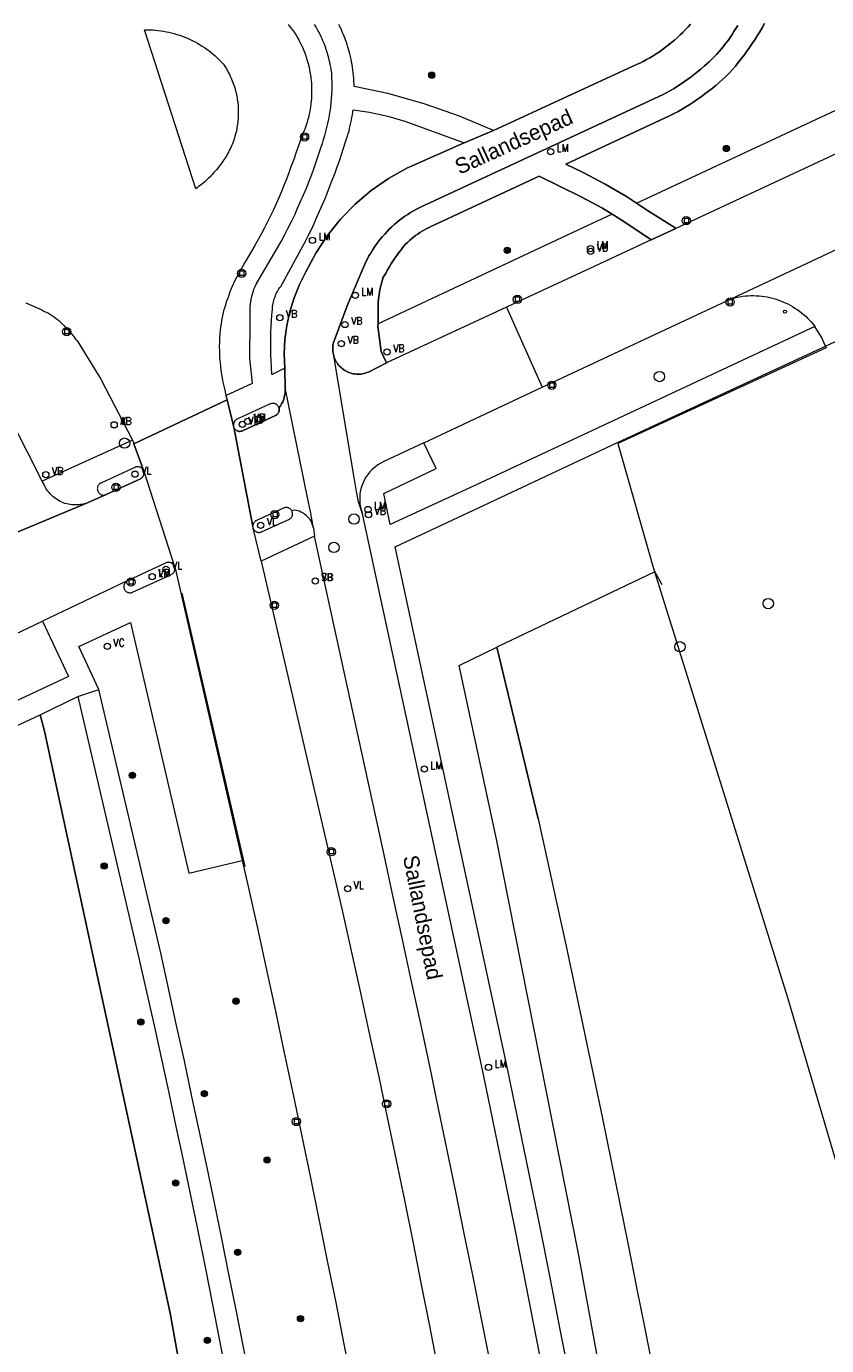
# Model space of a CAD drawing. Header units: metres. Extents: x 138165 to 154469, y 480134 to 494189.
# Tile 601 of 656: x 147050 to 147114, y 486539 to 486645. Entities that reach past the tile are written whole.
import ezdxf

# ---------------------------------------------------------------- set-up
doc = ezdxf.new("R2010")
doc.units = ezdxf.units.M
doc.header["$LTSCALE"] = 0.001
doc.header["$MEASUREMENT"] = 0
for name, color, linetype, lineweight in [('Level 5', 7, 'Continuous', 0), ('TOP-L-terrein schutting raster hek leuning', 7, 'Continuous', 0), ('TOP-L-topo objecten punt', 7, 'Continuous', 0), ('TOP-L-topo objecten vlak', 7, 'Continuous', 0), ('TOP-L-water beschoeiing', 7, 'Continuous', 0), ('TOP-T-topo huisnummering naamgeving', 7, 'Continuous', 0), ('TOP_L_verharding lijnafwatering', 7, 'Continuous', 0)]:
    doc.layers.add(name, color=color, linetype=linetype, lineweight=lineweight)
doc.styles.add('Style-INTL_ISO', font='INTL_ISO.shx')
doc.styles.add('Style-STANDARD', font='STANDARD.shx')

# ---------------------------------------------------------------- blocks, each defined once
blk = doc.blocks.new('24')
at = {"layer": 'TOP-L-topo objecten punt', "color": 7, "linetype": 'Continuous', "lineweight": 0}
for radius in [0.025, 0.0182, 0.0115, 0.005]:
    blk.add_circle((0, 0), radius, dxfattribs=at)
blk = doc.blocks.new('22')
at = {"layer": 'TOP-L-topo objecten punt', "color": 7, "linetype": 'Continuous', "lineweight": 0}
blk.add_circle((0, 0), 0.025, dxfattribs=at)
at = {"layer": 'TOP-L-topo objecten punt', "color": 7, "linetype": 'Continuous', "lineweight": 0, "style": 'Style-STANDARD'}
blk.add_text('VC', height=0.06, dxfattribs=at).set_placement((0.0483, 0))
blk = doc.blocks.new('39')
at = {"layer": 'TOP-L-topo objecten punt', "color": 7, "linetype": 'Continuous', "lineweight": 0}
for p, q in [((0.0175, 0.0175), (-0.0175, 0.0175)), ((-0.0175, 0.0175), (-0.0175, -0.0175)), ((0.0175, 0.0175), (0.0175, -0.0175)), ((0.0175, -0.0175), (-0.0175, -0.0175))]:
    blk.add_line(p, q, dxfattribs=at)
blk.add_circle((0, 0), 0.0332, dxfattribs=at)
blk = doc.blocks.new('*U13')
at = {"layer": 'Level 5', "color": 7, "linetype": 'Continuous', "lineweight": 0}
blk.add_circle((0, 0), 0.0415, dxfattribs=at)
blk = doc.blocks.new('150')
at = {"layer": 'Level 5', "color": 7, "linetype": 'Continuous', "lineweight": 0}
blk.add_blockref('*U13', (0, 0), dxfattribs=at)
blk = doc.blocks.new('15')
at = {"layer": 'TOP-L-topo objecten punt', "color": 7, "linetype": 'Continuous', "lineweight": 0}
blk.add_circle((0, 0), 0.025, dxfattribs=at)
at = {"layer": 'TOP-L-topo objecten punt', "color": 7, "linetype": 'Continuous', "lineweight": 0, "style": 'Style-STANDARD'}
blk.add_text('VL', height=0.06, dxfattribs=at).set_placement((0.0483, 0))
blk = doc.blocks.new('16')
at = {"layer": 'TOP-L-topo objecten punt', "color": 7, "linetype": 'Continuous', "lineweight": 0}
blk.add_circle((0, 0), 0.025, dxfattribs=at)
at = {"layer": 'TOP-L-topo objecten punt', "color": 7, "linetype": 'Continuous', "lineweight": 0, "style": 'Style-STANDARD'}
blk.add_text('LM', height=0.06, dxfattribs=at).set_placement((0.0483, 0))
blk = doc.blocks.new('10')
at = {"layer": 'TOP-L-topo objecten punt', "linetype": 'Continuous', "lineweight": 0}
blk.add_circle((0, 0), 0.0125, dxfattribs=at)
blk = doc.blocks.new('14')
at = {"layer": 'TOP-L-topo objecten punt', "color": 7, "linetype": 'Continuous', "lineweight": 0}
blk.add_circle((0, 0), 0.025, dxfattribs=at)
at = {"layer": 'TOP-L-topo objecten punt', "color": 7, "linetype": 'Continuous', "lineweight": 0, "style": 'Style-STANDARD'}
blk.add_text('VB', height=0.06, dxfattribs=at).set_placement((0.0483, 0))
blk = doc.blocks.new('175')
at = {"layer": 'TOP-L-topo objecten punt', "color": 7, "linetype": 'Continuous', "lineweight": 0}
blk.add_circle((0, 0), 0.025, dxfattribs=at)
at = {"layer": 'TOP-L-topo objecten punt', "color": 7, "linetype": 'Continuous', "lineweight": 0, "style": 'Style-STANDARD'}
blk.add_text('SB', height=0.06, dxfattribs=at).set_placement((0.0483, 0))
blk = doc.blocks.new('11')
at = {"layer": 'TOP-L-topo objecten punt', "color": 7, "linetype": 'Continuous', "lineweight": 0}
blk.add_circle((0, 0), 0.025, dxfattribs=at)
at = {"layer": 'TOP-L-topo objecten punt', "color": 7, "linetype": 'Continuous', "lineweight": 0, "style": 'Style-STANDARD'}
blk.add_text('AB', height=0.06, dxfattribs=at).set_placement((0.0483, 0))

msp = doc.modelspace()

# ---------------------------------------------------------------- linework, layer by layer
at = {"layer": 'TOP-L-terrein schutting raster hek leuning', "flags": 128}
for points in [[(147068.04, 486616.41), (147067.84, 486618.39), (147067.87, 486621.43), (147067.86, 486621.6), (147067.85, 486621.79), (147067.85, 486621.99), (147067.85, 486622.16), (147067.86, 486622.35), (147067.87, 486622.55), (147067.89, 486622.74), (147067.92, 486622.91), (147067.95, 486623.1), (147067.98, 486623.27), (147068.03, 486623.46), (147068.08, 486623.63), (147068.13, 486623.79), (147068.19, 486623.98), (147068.26, 486624.16), (147068.33, 486624.33), (147070.06, 486627.25), (147070.34, 486627.76), (147070.62, 486628.28), (147070.89, 486628.8), (147071.17, 486629.37), (147071.43, 486629.9), (147071.67, 486630.43), (147071.91, 486630.97), (147072.14, 486631.5), (147072.37, 486632.04), (147072.59, 486632.59), (147072.8, 486633.14), (147073, 486633.68), (147073.19, 486634.24), (147073.38, 486634.79), (147073.56, 486635.35), (147073.65, 486635.63), (147073.74, 486635.95), (147073.85, 486636.27), (147073.94, 486636.59), (147074.02, 486636.91), (147074.1, 486637.23), (147074.17, 486637.56), (147074.23, 486637.89), (147074.28, 486638.22), (147074.33, 486638.54), (147074.36, 486638.87), (147074.39, 486639.21), (147074.42, 486639.54), (147074.43, 486639.87), (147074.43, 486640.2), (147074.43, 486640.53), (147074.42, 486640.87), (147074.41, 486641.03), (147074.4, 486641.22), (147074.35, 486641.59), (147074.32, 486641.75), (147074.28, 486641.95), (147074.24, 486642.14), (147074.2, 486642.31), (147074.16, 486642.47), (147074.11, 486642.66), (147074.07, 486642.83), (147074.02, 486642.99), (147073.96, 486643.15), (147073.9, 486643.34), (147073.84, 486643.5), (147073.77, 486643.68), (147073.69, 486643.86), (147073.63, 486644.02), (147073.56, 486644.17), (147073.47, 486644.35), (147073.4, 486644.51), (147073.3, 486644.68), (147073.22, 486644.83), (147073.13, 486645), (147073.02, 486645.17)], [(147114.06, 486619.24), (147097.35, 486611.57), (147100.28, 486601.34), (147100.32, 486601.27), (147100.89, 486600.26)], [(147024.13, 486577.27), (147051.01, 486589.81), (147051.37, 486588.5), (147061.45, 486541.83), (147070.11, 486493.59), (147077.57, 486445.27), (146936.3, 486379.01), (146933.8, 486384.45)]]:
    msp.add_lwpolyline(points, dxfattribs=at)
at = {"layer": 'TOP-L-topo objecten vlak', "flags": 128}
for points in [[(147098.84, 486630.84), (147117.66, 486639.6), (147137.63, 486648.84), (147163.99, 486660.87)], [(147165.3, 486657.97), (147138.95, 486645.95), (147119, 486636.72), (147102, 486628.81)], [(147064.9, 486642.78), (147065.06, 486642.64), (147065.21, 486642.5), (147065.38, 486642.34), (147065.54, 486642.18), (147065.7, 486642.01), (147065.78, 486641.89), (147065.85, 486641.77), (147065.93, 486641.65), (147066, 486641.53), (147066.07, 486641.41), (147066.13, 486641.29), (147066.2, 486641.16), (147066.26, 486641.03), (147066.32, 486640.91), (147066.37, 486640.78), (147066.48, 486640.52), (147066.52, 486640.38), (147066.57, 486640.25), (147066.62, 486640.09), (147066.66, 486639.96), (147066.73, 486639.69), (147066.76, 486639.55), (147066.79, 486639.41), (147066.81, 486639.27), (147066.83, 486639.14), (147066.86, 486638.99), (147066.87, 486638.86), (147066.89, 486638.72), (147066.9, 486638.58), (147066.9, 486638.43), (147066.91, 486638.29), (147066.91, 486638.01), (147066.9, 486637.73), (147066.89, 486637.59), (147066.88, 486637.45), (147066.86, 486637.31), (147066.85, 486637.17), (147066.83, 486637.03), (147066.8, 486636.9), (147066.75, 486636.62), (147066.71, 486636.48), (147066.64, 486636.21), (147066.6, 486636.08), (147066.51, 486635.81), (147066.46, 486635.68), (147066.41, 486635.55), (147066.36, 486635.42), (147066.3, 486635.29), (147066.24, 486635.16), (147066.18, 486635.03), (147066.12, 486634.91), (147066.05, 486634.78), (147065.98, 486634.66), (147065.91, 486634.54), (147065.84, 486634.42), (147065.76, 486634.3), (147065.68, 486634.19), (147065.6, 486634.07), (147065.51, 486633.96), (147065.43, 486633.85), (147065.34, 486633.74), (147065.24, 486633.62), (147065.15, 486633.51), (147065.05, 486633.39), (147064.95, 486633.28), (147064.85, 486633.16), (147064.74, 486633.05), (147064.64, 486632.95), (147064.53, 486632.84), (147064.42, 486632.74), (147064.31, 486632.63), (147064.2, 486632.53), (147064.08, 486632.44), (147063.96, 486632.34), (147063.84, 486632.25), (147063.72, 486632.16), (147063.6, 486632.07), (147063.49, 486631.99), (147059.39, 486644.73), (147059.62, 486644.73), (147059.83, 486644.73), (147060.06, 486644.72), (147060.27, 486644.7), (147060.47, 486644.68), (147060.7, 486644.65), (147060.91, 486644.62), (147061.14, 486644.58), (147061.34, 486644.54), (147061.56, 486644.49), (147061.76, 486644.43), (147061.98, 486644.37), (147062.2, 486644.3), (147062.42, 486644.22), (147062.62, 486644.15), (147062.83, 486644.06), (147063.04, 486643.96), (147063.25, 486643.86), (147063.46, 486643.76), (147063.64, 486643.66), (147063.84, 486643.54), (147064.01, 486643.43), (147064.19, 486643.32), (147064.38, 486643.19), (147064.56, 486643.05), (147064.73, 486642.92), (147064.9, 486642.78)], [(147070.92, 486645.16), (147071.08, 486644.96), (147071.23, 486644.76), (147071.32, 486644.64), (147071.39, 486644.54), (147071.48, 486644.41), (147071.55, 486644.3), (147071.68, 486644.07), (147071.76, 486643.93), (147071.82, 486643.81), (147071.93, 486643.58), (147072.05, 486643.34), (147072.16, 486643.07), (147072.21, 486642.95), (147072.26, 486642.8), (147072.35, 486642.56), (147072.39, 486642.43), (147072.44, 486642.28), (147072.51, 486642.03), (147072.54, 486641.9), (147072.58, 486641.74), (147072.63, 486641.49), (147072.68, 486641.23), (147072.72, 486640.97), (147072.73, 486640.84), (147072.75, 486640.68), (147072.77, 486640.42), (147072.79, 486640.15), (147072.79, 486639.89), (147072.79, 486639.6), (147072.78, 486639.34), (147072.77, 486639.21), (147072.76, 486639.05), (147072.73, 486638.79), (147072.7, 486638.53), (147072.67, 486638.37), (147072.65, 486638.24), (147072.62, 486638.09), (147072.59, 486637.96), (147072.53, 486637.7), (147072.46, 486637.45), (147072.43, 486637.32), (147072.38, 486637.17), (147072.3, 486636.92), (147072.24, 486636.77), (147072.19, 486636.65), (147072.09, 486636.41), (147072.04, 486636.29), (147071.98, 486636.14), (147071.77, 486635.52), (147071.56, 486634.93), (147071.35, 486634.33), (147071.12, 486633.74), (147070.95, 486633.26), (147070.77, 486632.76), (147070.57, 486632.26), (147070.37, 486631.77), (147070.16, 486631.27), (147069.94, 486630.78), (147069.72, 486630.3), (147069.49, 486629.82), (147069.25, 486629.34), (147069.01, 486628.86), (147068.76, 486628.39), (147068.51, 486627.92), (147068.24, 486627.45), (147067.97, 486626.99), (147067.7, 486626.53), (147067.42, 486626.08), (147066.64, 486624.64), (147066.38, 486624.11), (147066.24, 486623.73), (147066.11, 486623.35), (147065.97, 486622.97), (147065.85, 486622.58), (147065.73, 486622.19), (147065.67, 486621.94), (147065.61, 486621.68), (147065.56, 486621.42), (147065.52, 486621.16), (147065.48, 486620.9), (147065.44, 486620.64), (147065.42, 486620.32), (147065.4, 486620), (147065.39, 486619.67), (147065.38, 486619.35), (147065.39, 486619.03), (147065.39, 486618.71), (147065.41, 486618.39), (147065.44, 486618.06), (147065.47, 486617.74), (147065.51, 486617.42), (147065.56, 486617.1), (147065.61, 486616.79), (147065.68, 486616.47), (147065.75, 486616.16), (147065.82, 486615.84), (147065.92, 486615.4)], [(147065.92, 486615.4), (147068.04, 486616.41), (147067.84, 486618.39), (147067.87, 486621.43), (147067.86, 486621.6), (147067.85, 486621.79), (147067.85, 486621.99), (147067.85, 486622.16), (147067.86, 486622.35), (147067.87, 486622.55), (147067.89, 486622.74), (147067.92, 486622.91), (147067.95, 486623.1), (147067.98, 486623.27), (147068.03, 486623.46), (147068.08, 486623.63), (147068.13, 486623.79), (147068.19, 486623.98), (147068.26, 486624.16), (147068.33, 486624.33), (147070.06, 486627.25), (147070.34, 486627.76), (147070.62, 486628.28), (147070.89, 486628.8), (147071.17, 486629.37), (147071.43, 486629.9), (147071.67, 486630.43), (147071.91, 486630.97), (147072.14, 486631.5), (147072.37, 486632.04), (147072.59, 486632.59), (147072.8, 486633.14), (147073, 486633.68), (147073.19, 486634.24), (147073.38, 486634.79), (147073.56, 486635.35), (147073.65, 486635.63), (147073.74, 486635.95), (147073.85, 486636.27), (147073.94, 486636.59), (147074.02, 486636.91), (147074.1, 486637.23), (147074.17, 486637.56), (147074.23, 486637.89), (147074.28, 486638.22), (147074.33, 486638.54), (147074.36, 486638.87), (147074.39, 486639.21), (147074.42, 486639.54), (147074.43, 486639.87), (147074.43, 486640.2), (147074.43, 486640.53), (147074.42, 486640.87), (147074.41, 486641.03), (147074.4, 486641.22), (147074.35, 486641.59), (147074.32, 486641.75), (147074.28, 486641.95), (147074.24, 486642.14), (147074.2, 486642.31), (147074.16, 486642.47), (147074.11, 486642.66), (147074.07, 486642.83), (147074.02, 486642.99), (147073.96, 486643.15), (147073.9, 486643.34), (147073.84, 486643.5), (147073.77, 486643.68), (147073.69, 486643.86), (147073.63, 486644.02), (147073.56, 486644.17), (147073.47, 486644.35), (147073.4, 486644.51), (147073.3, 486644.68), (147073.22, 486644.83), (147073.13, 486645), (147073.02, 486645.17)], [(147103.19, 486645.2), (147102.99, 486644.97), (147102.78, 486644.75), (147102.57, 486644.53), (147102.35, 486644.32), (147102.13, 486644.11), (147101.9, 486643.91), (147101.67, 486643.71), (147101.43, 486643.52), (147101.19, 486643.34), (147100.94, 486643.16), (147100.69, 486642.98), (147100.44, 486642.81), (147100.18, 486642.65), (147099.92, 486642.5), (147099.66, 486642.35), (147099.39, 486642.2), (147099.12, 486642.07), (147098.84, 486641.94), (147087.37, 486636.67), (147085.03, 486635.66), (147080.42, 486633.65), (147078.95, 486632.81), (147077.57, 486631.84), (147076.29, 486630.75), (147075.11, 486629.54), (147074.05, 486628.22), (147073.12, 486626.82), (147072.32, 486625.33), (147071.81, 486624.31), (147071.39, 486623.24), (147071.05, 486622.15), (147070.81, 486621.03), (147070.65, 486619.9), (147070.59, 486618.76), (147070.63, 486617.61), (147070.66, 486615.88)], [(147106.97, 486645.09), (147106.82, 486644.85), (147106.67, 486644.6), (147106.52, 486644.36), (147106.36, 486644.13), (147106.2, 486643.89), (147106.03, 486643.66), (147105.86, 486643.44), (147105.68, 486643.22), (147105.49, 486643), (147105.3, 486642.79), (147105.1, 486642.59), (147104.9, 486642.39), (147104.7, 486642.19), (147104.49, 486642), (147104.27, 486641.81), (147104.02, 486641.59), (147103.77, 486641.38), (147103.51, 486641.17), (147103.24, 486640.97), (147102.98, 486640.77), (147102.7, 486640.58), (147102.43, 486640.39), (147102.15, 486640.21), (147101.87, 486640.04), (147101.58, 486639.87), (147101.29, 486639.7), (147101, 486639.55), (147081.92, 486630.7), (147081.68, 486630.59), (147081.43, 486630.47), (147081.19, 486630.35), (147080.96, 486630.22), (147080.72, 486630.08), (147080.5, 486629.93), (147080.27, 486629.78), (147080.05, 486629.62), (147079.84, 486629.46), (147079.63, 486629.29), (147079.42, 486629.11), (147079.22, 486628.93), (147079.02, 486628.74), (147078.84, 486628.55), (147078.65, 486628.35), (147078.47, 486628.15), (147078.3, 486627.94), (147078.13, 486627.73), (147077.97, 486627.51), (147077.82, 486627.29), (147077.67, 486627.06), (147077.53, 486626.83), (147077.39, 486626.6), (147077.27, 486626.36), (147077.14, 486626.12), (147077.03, 486625.87), (147076.92, 486625.62), (147076.82, 486625.37), (147075.64, 486622.59), (147074.59, 486619.79), (147074.55, 486619.67), (147074.52, 486619.55), (147074.5, 486619.43), (147074.49, 486619.31), (147074.48, 486619.18), (147074.49, 486619.06), (147074.5, 486618.94), (147074.51, 486618.82), (147074.54, 486618.69), (147074.57, 486618.58), (147074.61, 486618.46), (147074.65, 486618.34), (147074.7, 486618.23), (147074.76, 486618.12), (147074.83, 486618.02), (147074.9, 486617.92), (147074.98, 486617.82), (147075.06, 486617.73), (147075.15, 486617.65), (147075.24, 486617.57), (147075.34, 486617.49), (147075.45, 486617.42), (147075.55, 486617.36), (147075.66, 486617.31), (147075.77, 486617.26), (147075.89, 486617.22), (147076.01, 486617.18), (147076.13, 486617.16), (147076.25, 486617.14), (147076.37, 486617.12), (147076.5, 486617.12), (147076.62, 486617.12), (147076.74, 486617.13), (147076.86, 486617.15), (147076.99, 486617.18), (147077.11, 486617.21), (147077.22, 486617.25), (147077.34, 486617.29), (147078.79, 486618.02), (147078.38, 486618.95), (147078.11, 486620.96), (147078.12, 486621.16), (147078.13, 486622.93), (147078.26, 486623.91), (147078.54, 486624.89), (147078.73, 486625.19), (147078.86, 486625.44), (147079, 486625.69), (147079.15, 486625.93), (147079.3, 486626.17), (147079.46, 486626.41), (147079.62, 486626.65), (147079.79, 486626.88), (147079.97, 486627.1), (147080.14, 486627.32), (147080.33, 486627.54), (147080.48, 486627.69), (147080.64, 486627.83), (147080.8, 486627.97), (147080.96, 486628.1), (147081.13, 486628.23), (147081.3, 486628.35), (147081.48, 486628.47), (147081.66, 486628.59), (147081.84, 486628.69), (147082.03, 486628.79), (147082.22, 486628.89), (147082.41, 486628.98), (147082.6, 486629.07), (147091.05, 486632.99), (147094.37, 486631.37), (147096.12, 486630.43), (147096.89, 486629.94), (147097.83, 486629.35), (147100.02, 486627.89), (147102, 486628.81), (147101.95, 486628.85), (147099.73, 486630.25), (147098.84, 486630.84), (147098.05, 486631.36), (147096.33, 486632.36), (147094.56, 486633.29), (147093.18, 486633.97), (147101.54, 486637.85), (147101.86, 486638.02), (147102.19, 486638.19), (147102.51, 486638.37), (147102.82, 486638.56), (147103.14, 486638.75), (147103.44, 486638.95), (147103.75, 486639.16), (147104.05, 486639.37), (147104.34, 486639.59), (147104.64, 486639.81), (147104.92, 486640.04), (147105.21, 486640.27), (147105.49, 486640.51), (147105.76, 486640.75), (147106.03, 486641), (147106.29, 486641.26), (147106.54, 486641.54), (147106.79, 486641.83), (147107.02, 486642.12), (147107.26, 486642.41), (147107.48, 486642.71), (147107.71, 486643.01), (147107.92, 486643.32), (147108.14, 486643.63), (147108.34, 486643.94), (147108.54, 486644.26), (147108.74, 486644.58), (147108.93, 486644.9), (147109.11, 486645.23)], [(147074.61, 486618.46), (147074.57, 486618.58), (147074.54, 486618.69), (147074.51, 486618.82), (147074.5, 486618.94), (147074.49, 486619.06), (147074.48, 486619.18), (147074.49, 486619.31), (147074.5, 486619.43), (147074.52, 486619.55), (147074.55, 486619.67), (147074.59, 486619.79), (147075.64, 486622.59), (147076.82, 486625.37), (147076.92, 486625.62), (147077.03, 486625.87), (147077.14, 486626.12), (147077.27, 486626.36), (147077.39, 486626.6), (147077.53, 486626.83), (147077.67, 486627.06), (147077.82, 486627.29), (147077.97, 486627.51), (147078.13, 486627.73), (147078.3, 486627.94), (147078.47, 486628.15), (147078.65, 486628.35), (147078.84, 486628.55), (147079.02, 486628.74), (147079.22, 486628.93), (147079.42, 486629.11), (147079.63, 486629.29), (147079.84, 486629.46), (147080.05, 486629.62), (147080.27, 486629.78), (147080.5, 486629.93), (147080.72, 486630.08), (147080.96, 486630.22), (147081.19, 486630.35), (147081.43, 486630.47), (147081.68, 486630.59), (147081.92, 486630.7), (147101, 486639.55), (147101.29, 486639.7), (147101.58, 486639.87), (147101.87, 486640.04), (147102.15, 486640.21), (147102.43, 486640.39), (147102.7, 486640.58), (147102.98, 486640.77), (147103.24, 486640.97), (147103.51, 486641.17), (147103.77, 486641.38), (147104.02, 486641.59), (147104.27, 486641.81), (147104.49, 486642), (147104.7, 486642.19), (147104.9, 486642.39), (147105.1, 486642.59), (147105.3, 486642.79), (147105.49, 486643), (147105.68, 486643.22), (147105.86, 486643.44), (147106.03, 486643.66), (147106.2, 486643.89), (147106.36, 486644.13), (147106.52, 486644.36), (147106.67, 486644.6), (147106.82, 486644.85), (147106.97, 486645.09)], [(147087.37, 486636.67), (147084.66, 486637.8), (147081.82, 486638.81), (147078.91, 486639.64), (147076.2, 486640.18), (147076.2, 486640.18), (147076.19, 486640.4), (147076.18, 486640.62), (147076.17, 486640.84), (147076.15, 486641.06), (147076.12, 486641.28), (147076.09, 486641.5), (147076.06, 486641.72), (147076.03, 486641.94), (147075.99, 486642.15), (147075.95, 486642.37), (147075.9, 486642.59), (147075.85, 486642.8), (147075.8, 486643), (147075.75, 486643.17), (147075.7, 486643.35), (147075.64, 486643.55), (147075.58, 486643.72), (147075.51, 486643.92), (147075.45, 486644.09), (147075.37, 486644.28), (147075.3, 486644.45), (147075.22, 486644.64), (147075.15, 486644.81), (147075.06, 486645), (147074.98, 486645.16)], [(147087.37, 486636.67), (147098.84, 486641.94), (147099.12, 486642.07), (147099.39, 486642.2), (147099.66, 486642.35), (147099.92, 486642.5), (147100.18, 486642.65), (147100.44, 486642.81), (147100.69, 486642.98), (147100.94, 486643.16), (147101.19, 486643.34), (147101.43, 486643.52), (147101.67, 486643.71), (147101.9, 486643.91), (147102.13, 486644.11), (147102.35, 486644.32), (147102.57, 486644.53), (147102.78, 486644.75), (147102.99, 486644.97), (147103.19, 486645.2)], [(147109.11, 486645.23), (147108.93, 486644.9), (147108.74, 486644.58), (147108.54, 486644.26), (147108.34, 486643.94), (147108.14, 486643.63), (147107.92, 486643.32), (147107.71, 486643.01), (147107.48, 486642.71), (147107.26, 486642.41), (147107.02, 486642.12), (147106.79, 486641.83), (147106.54, 486641.54), (147106.29, 486641.26), (147106.03, 486641), (147105.76, 486640.75), (147105.49, 486640.51), (147105.21, 486640.27), (147104.92, 486640.04), (147104.64, 486639.81), (147104.34, 486639.59), (147104.05, 486639.37), (147103.75, 486639.16), (147103.44, 486638.95), (147103.14, 486638.75), (147102.82, 486638.56), (147102.51, 486638.37), (147102.19, 486638.19), (147101.86, 486638.02), (147101.54, 486637.85), (147093.18, 486633.97), (147094.56, 486633.29), (147096.33, 486632.36), (147098.05, 486631.36), (147098.84, 486630.84)], [(147070.63, 486617.61), (147069.62, 486617.1), (147069.61, 486617.09), (147069.57, 486617.71), (147069.54, 486618.18), (147069.52, 486618.64), (147069.51, 486619.1), (147069.51, 486619.57), (147069.51, 486620.03), (147069.52, 486620.5), (147069.54, 486620.96), (147069.57, 486621.43), (147069.6, 486621.84), (147069.64, 486622.31), (147069.65, 486622.42), (147069.66, 486622.55), (147069.68, 486622.68), (147069.7, 486622.79), (147069.73, 486622.91), (147069.76, 486623.03), (147069.79, 486623.16), (147069.83, 486623.28), (147069.88, 486623.41), (147069.93, 486623.53), (147069.98, 486623.63), (147070.04, 486623.75), (147070.11, 486623.86), (147070.17, 486623.96), (147070.23, 486624.06), (147070.31, 486624.16), (147072.28, 486627.74), (147072.54, 486628.26), (147072.77, 486628.73), (147072.99, 486629.21), (147073.21, 486629.7), (147073.43, 486630.18), (147073.64, 486630.66), (147073.87, 486631.21), (147074.07, 486631.7), (147074.26, 486632.2), (147074.45, 486632.69), (147074.64, 486633.18), (147074.84, 486633.74), (147075.02, 486634.24), (147075.19, 486634.74), (147075.36, 486635.25), (147075.52, 486635.75), (147075.6, 486635.99), (147075.66, 486636.2), (147075.73, 486636.41), (147075.79, 486636.62), (147075.84, 486636.84), (147075.89, 486637.05), (147075.94, 486637.27), (147075.98, 486637.48), (147076.02, 486637.7), (147076.06, 486637.92), (147076.09, 486638.14), (147076.12, 486638.33), (147077.44, 486638.13), (147078.9, 486637.8), (147080.34, 486637.38), (147085.03, 486635.66)], [(147085.03, 486635.66), (147087.37, 486636.67)], [(147070.63, 486617.61), (147070.59, 486618.76), (147070.65, 486619.9), (147070.81, 486621.03), (147071.05, 486622.15), (147071.39, 486623.24), (147071.81, 486624.31), (147072.32, 486625.33), (147073.12, 486626.82), (147074.05, 486628.22), (147075.11, 486629.54), (147076.29, 486630.75), (147077.57, 486631.84), (147078.95, 486632.81), (147080.42, 486633.65), (147085.03, 486635.66)], [(147096.89, 486629.94), (147096.12, 486630.43), (147094.37, 486631.37), (147091.05, 486632.99), (147082.6, 486629.07), (147082.41, 486628.98), (147082.22, 486628.89), (147082.03, 486628.79), (147081.84, 486628.69), (147081.66, 486628.59), (147081.48, 486628.47), (147081.3, 486628.35), (147081.13, 486628.23), (147080.96, 486628.1), (147080.8, 486627.97), (147080.64, 486627.83), (147080.48, 486627.69), (147080.33, 486627.54), (147080.14, 486627.32), (147079.97, 486627.1), (147079.79, 486626.88), (147079.62, 486626.65), (147079.46, 486626.41), (147079.3, 486626.17), (147079.15, 486625.93), (147079, 486625.69), (147078.86, 486625.44), (147078.73, 486625.19), (147078.54, 486624.89), (147078.26, 486623.91), (147078.13, 486622.93), (147078.12, 486621.16)], [(147098.84, 486630.84), (147099.73, 486630.25), (147101.95, 486628.85), (147102, 486628.81)], [(147106.51, 486623.19), (147122.35, 486630.63)], [(147096.89, 486629.94), (147094.15, 486628.66), (147078.12, 486621.16)], [(147100.02, 486627.89), (147097.83, 486629.35), (147096.89, 486629.94)], [(147102, 486628.81), (147100.02, 486627.89)], [(147100.02, 486627.89), (147095.5, 486625.79), (147088.42, 486622.49)], [(147091.29, 486616.08), (147106.51, 486623.19)], [(147106.51, 486623.19), (147106.72, 486623.25), (147106.94, 486623.29), (147107.15, 486623.33), (147107.37, 486623.37), (147107.59, 486623.39), (147107.8, 486623.41), (147108.02, 486623.42), (147108.24, 486623.42), (147108.46, 486623.41), (147108.68, 486623.4), (147108.9, 486623.38), (147109.12, 486623.35), (147109.33, 486623.31), (147109.55, 486623.27), (147109.76, 486623.21), (147109.97, 486623.15), (147110.18, 486623.09), (147110.39, 486623.01), (147110.59, 486622.93), (147110.79, 486622.84), (147110.99, 486622.75), (147111.18, 486622.65), (147111.37, 486622.54), (147111.56, 486622.42), (147111.74, 486622.3), (147111.92, 486622.17), (147112.09, 486622.04), (147112.26, 486621.9), (147112.43, 486621.76), (147112.58, 486621.6), (147112.74, 486621.45), (147112.89, 486621.28), (147113.03, 486621.12), (147113.16, 486620.95)], [(147051.18, 486608.54), (147048.77, 486613.29), (147044.1, 486622.47)], [(147049.86, 486622.85), (147050.29, 486622.66), (147050.72, 486622.47), (147051.14, 486622.27), (147051.32, 486622.18), (147051.49, 486622.09), (147051.67, 486622), (147051.84, 486621.91), (147052, 486621.79), (147052.16, 486621.68), (147052.32, 486621.56), (147052.48, 486621.44), (147052.69, 486621.23), (147052.9, 486621.03), (147053.1, 486620.82), (147053.3, 486620.6), (147053.49, 486620.38), (147053.68, 486620.16), (147053.86, 486619.93), (147053.96, 486619.81), (147054.05, 486619.68), (147054.14, 486619.55), (147054.23, 486619.42), (147054.31, 486619.28), (147055.88, 486616.71), (147058.41, 486611.84)], [(147088.42, 486622.49), (147078.79, 486618.02)], [(147088.42, 486622.49), (147091.29, 486616.08)], [(147114, 486619.36), (147119.93, 486622.11)], [(147078.12, 486621.16), (147078.11, 486620.96), (147078.38, 486618.95), (147078.79, 486618.02)], [(147113.16, 486620.95), (147085.88, 486608.2), (147079.09, 486605.06), (147078.58, 486607.56), (147082.77, 486609.56), (147081.8, 486611.62)], [(147114, 486619.36), (147113.69, 486620.1), (147113.16, 486620.95)], [(147093.55, 486536.34), (147092.74, 486540.51), (147091.92, 486544.67), (147091.09, 486548.84), (147090.24, 486553), (147088.52, 486561.31), (147079.48, 486603.28), (147086.62, 486606.62), (147097.33, 486611.65), (147114, 486619.36)], [(147114, 486619.36), (147114.06, 486619.24), (147097.35, 486611.57), (147100.28, 486601.34), (147100.32, 486601.27)], [(147078.79, 486618.02), (147077.34, 486617.29), (147077.22, 486617.25), (147077.11, 486617.21), (147076.99, 486617.18), (147076.86, 486617.15), (147076.74, 486617.13), (147076.62, 486617.12), (147076.5, 486617.12), (147076.37, 486617.12), (147076.25, 486617.14), (147076.13, 486617.16), (147076.01, 486617.18), (147075.89, 486617.22), (147075.77, 486617.26), (147075.66, 486617.31), (147075.55, 486617.36), (147075.45, 486617.42), (147075.34, 486617.49), (147075.24, 486617.57), (147075.15, 486617.65), (147075.06, 486617.73), (147074.98, 486617.82), (147074.9, 486617.92), (147074.83, 486618.02), (147074.76, 486618.12), (147074.7, 486618.23), (147074.65, 486618.34), (147074.61, 486618.46)], [(147076.88, 486605.91), (147076.54, 486606.87), (147076.39, 486607.71), (147076.18, 486608.99), (147074.98, 486616.19), (147074.61, 486618.46)], [(147070.17, 486614.43), (147070.28, 486614.57), (147070.38, 486614.74), (147070.47, 486614.91), (147070.55, 486615.1), (147070.6, 486615.29), (147070.64, 486615.48), (147070.66, 486615.68), (147070.66, 486615.88), (147070.63, 486617.61)], [(147070.66, 486615.88), (147070.66, 486615.68), (147070.64, 486615.48), (147070.6, 486615.29), (147070.55, 486615.1), (147070.47, 486614.91), (147070.38, 486614.74), (147070.28, 486614.57), (147070.17, 486614.43), (147070.18, 486614.39), (147070.19, 486614.34), (147070.19, 486614.3), (147070.19, 486614.25), (147070.19, 486614.21), (147070.18, 486614.16), (147070.17, 486614.12), (147070.15, 486614.08), (147070.14, 486614.04), (147070.11, 486614), (147070.09, 486613.96), (147070.06, 486613.93), (147070.03, 486613.9), (147069.99, 486613.87), (147069.96, 486613.84), (147069.92, 486613.82), (147069.88, 486613.8), (147067.25, 486612.58), (147067.21, 486612.56), (147067.16, 486612.55), (147067.12, 486612.54), (147067.07, 486612.53), (147067.03, 486612.53), (147066.98, 486612.53), (147066.94, 486612.54), (147066.89, 486612.55), (147066.85, 486612.57), (147066.81, 486612.58), (147066.77, 486612.6), (147066.73, 486612.63), (147066.7, 486612.66), (147066.66, 486612.69), (147066.63, 486612.72), (147066.61, 486612.76), (147066.58, 486612.8), (147066.56, 486612.84), (147066.55, 486612.87), (147068.07, 486604.9)], [(147070.66, 486615.88), (147070.9, 486614.71), (147070.98, 486614.32), (147070.98, 486614.32), (147072.43, 486607.23), (147072.66, 486606.11), (147072.9, 486604.91)], [(147081.8, 486611.62), (147091.29, 486616.08)], [(147068.07, 486604.9), (147066.55, 486612.87), (147066.55, 486612.88), (147066.53, 486612.92), (147066.52, 486612.97), (147066.52, 486612.98), (147066.01, 486615.05), (147058.52, 486611.54), (147059.29, 486609.41), (147059.31, 486609.37), (147059.32, 486609.33)], [(147058.52, 486611.54), (147066.01, 486615.05)], [(147065.92, 486615.4), (147066.01, 486615.05)], [(147066.01, 486615.05), (147066.52, 486612.98)], [(147070.17, 486614.43), (147070.15, 486614.47), (147070.13, 486614.51), (147070.11, 486614.55), (147070.08, 486614.58), (147070.06, 486614.62), (147070.02, 486614.65), (147069.99, 486614.68), (147069.95, 486614.7), (147069.94, 486614.71), (147069.91, 486614.72), (147069.87, 486614.74), (147069.83, 486614.76), (147069.79, 486614.77), (147069.74, 486614.78), (147069.7, 486614.78), (147069.65, 486614.78), (147069.61, 486614.77), (147069.57, 486614.77), (147069.52, 486614.75), (147069.48, 486614.74), (147069.42, 486614.71), (147066.97, 486613.58), (147066.83, 486613.52), (147066.83, 486613.52), (147066.78, 486613.5), (147066.74, 486613.48), (147066.71, 486613.45), (147066.67, 486613.42), (147066.64, 486613.39), (147066.61, 486613.35), (147066.59, 486613.31), (147066.57, 486613.27), (147066.55, 486613.23), (147066.54, 486613.19), (147066.52, 486613.15), (147066.52, 486613.1), (147066.52, 486613.06), (147066.52, 486613.01), (147066.52, 486612.98)], [(147066.52, 486612.98), (147066.52, 486612.97), (147066.53, 486612.92), (147066.55, 486612.88), (147066.55, 486612.87), (147066.56, 486612.84), (147066.58, 486612.8), (147066.61, 486612.76), (147066.63, 486612.72), (147066.66, 486612.69), (147066.7, 486612.66), (147066.73, 486612.63), (147066.77, 486612.6), (147066.81, 486612.58), (147066.85, 486612.57), (147066.89, 486612.55), (147066.94, 486612.54), (147066.98, 486612.53), (147067.03, 486612.53), (147067.07, 486612.53), (147067.12, 486612.54), (147067.16, 486612.55), (147067.21, 486612.56), (147067.25, 486612.58), (147069.88, 486613.8), (147069.92, 486613.82), (147069.96, 486613.84), (147069.99, 486613.87), (147070.03, 486613.9), (147070.06, 486613.93), (147070.09, 486613.96), (147070.11, 486614), (147070.14, 486614.04), (147070.15, 486614.08), (147070.17, 486614.12), (147070.18, 486614.16), (147070.19, 486614.21), (147070.19, 486614.25), (147070.19, 486614.3), (147070.19, 486614.34), (147070.18, 486614.39), (147070.17, 486614.43)], [(147058.41, 486611.84), (147051.18, 486608.54)], [(147058.41, 486611.84), (147058.52, 486611.54)], [(147059.29, 486609.41), (147058.52, 486611.54)], [(147081.8, 486611.62), (147078.59, 486610.11), (147078.34, 486609.98), (147078.1, 486609.84), (147077.88, 486609.67), (147077.67, 486609.49), (147077.47, 486609.29), (147077.3, 486609.08), (147077.14, 486608.85), (147077.01, 486608.61), (147076.89, 486608.35), (147076.8, 486608.09), (147076.72, 486607.82), (147076.67, 486607.55), (147076.65, 486607.27), (147076.65, 486607), (147076.67, 486606.72), (147076.72, 486606.45), (147076.79, 486606.18), (147076.88, 486605.91)], [(147059.29, 486609.41), (147059.27, 486609.45), (147059.25, 486609.49), (147059.22, 486609.52), (147059.19, 486609.55), (147059.16, 486609.58), (147059.12, 486609.61), (147059.08, 486609.63), (147059.05, 486609.65), (147059.01, 486609.67), (147058.96, 486609.68), (147058.92, 486609.69), (147058.88, 486609.7), (147058.83, 486609.7), (147058.79, 486609.7), (147058.75, 486609.69), (147058.7, 486609.68), (147058.66, 486609.67), (147055.88, 486608.39), (147055.84, 486608.37), (147055.8, 486608.34), (147055.77, 486608.32), (147055.74, 486608.29), (147055.71, 486608.25), (147055.68, 486608.22), (147055.66, 486608.18), (147055.64, 486608.14), (147055.62, 486608.1), (147055.61, 486608.06), (147055.6, 486608.02), (147055.6, 486607.97), (147055.59, 486607.93), (147055.6, 486607.88), (147055.6, 486607.84), (147055.61, 486607.8), (147055.63, 486607.76), (147055.64, 486607.72), (147055.66, 486607.68), (147055.69, 486607.64), (147055.71, 486607.6), (147055.74, 486607.57), (147055.78, 486607.54), (147055.81, 486607.52), (147055.85, 486607.49), (147055.89, 486607.47), (147055.93, 486607.45), (147055.97, 486607.44), (147056.01, 486607.43), (147056.06, 486607.43), (147056.1, 486607.42), (147056.14, 486607.42), (147056.19, 486607.43), (147056.23, 486607.44), (147056.27, 486607.45), (147056.31, 486607.47)], [(147056.31, 486607.47), (147059.05, 486608.74), (147059.09, 486608.76), (147059.13, 486608.79), (147059.16, 486608.81), (147059.19, 486608.84), (147059.22, 486608.88), (147059.25, 486608.91), (147059.27, 486608.95), (147059.29, 486608.99), (147059.31, 486609.03), (147059.32, 486609.07), (147059.33, 486609.11), (147059.34, 486609.16), (147059.34, 486609.2), (147059.34, 486609.24), (147059.33, 486609.29), (147059.32, 486609.33), (147059.31, 486609.37), (147059.29, 486609.41)], [(147059.32, 486609.33), (147059.33, 486609.29), (147059.34, 486609.24), (147059.34, 486609.2), (147059.34, 486609.16), (147059.33, 486609.11), (147059.32, 486609.07), (147059.31, 486609.03), (147059.29, 486608.99), (147059.27, 486608.95), (147059.25, 486608.91), (147059.22, 486608.88), (147059.19, 486608.84), (147059.16, 486608.81), (147059.13, 486608.79), (147059.09, 486608.76), (147059.05, 486608.74), (147056.31, 486607.47), (147054.68, 486606.75), (147048.14, 486604.03)], [(147054.68, 486606.75), (147054.54, 486606.71), (147054.4, 486606.68), (147054.26, 486606.66), (147054.12, 486606.64), (147053.98, 486606.63), (147053.84, 486606.63), (147053.7, 486606.63), (147053.56, 486606.65), (147053.42, 486606.66), (147053.28, 486606.69), (147053.14, 486606.72), (147053, 486606.76), (147052.87, 486606.81), (147052.74, 486606.86), (147052.61, 486606.92), (147052.49, 486606.99), (147052.37, 486607.07), (147052.25, 486607.14), (147052.14, 486607.23), (147052.03, 486607.32), (147051.92, 486607.42), (147051.82, 486607.52), (147051.73, 486607.62), (147051.64, 486607.73), (147051.56, 486607.85), (147051.48, 486607.97), (147051.41, 486608.09), (147051.35, 486608.22), (147051.18, 486608.54)], [(147059.32, 486609.33), (147061.79, 486601.71)], [(147054.68, 486606.75), (147056.31, 486607.47)], [(147048.14, 486604.03), (147054.68, 486606.75)], [(147071.21, 486606.15), (147071.19, 486606.18), (147071.17, 486606.22), (147071.14, 486606.25), (147071.11, 486606.28), (147071.08, 486606.31), (147071.05, 486606.34), (147071.01, 486606.36), (147070.97, 486606.38), (147070.93, 486606.4), (147070.89, 486606.41), (147070.84, 486606.42), (147070.8, 486606.43), (147070.76, 486606.43), (147070.71, 486606.43), (147070.67, 486606.42), (147070.62, 486606.41), (147070.58, 486606.4), (147070.54, 486606.38), (147068.41, 486605.41), (147068.37, 486605.39), (147068.33, 486605.37), (147068.3, 486605.35), (147068.26, 486605.32), (147068.23, 486605.29), (147068.2, 486605.26), (147068.17, 486605.23), (147068.15, 486605.19), (147068.12, 486605.16), (147068.11, 486605.11), (147068.09, 486605.07), (147068.08, 486605.03), (147068.08, 486604.99), (147068.07, 486604.94), (147068.07, 486604.9)], [(147068.1, 486604.77), (147068.11, 486604.73), (147068.13, 486604.69), (147068.16, 486604.65), (147068.18, 486604.62), (147068.21, 486604.59), (147068.24, 486604.56), (147068.28, 486604.53), (147068.31, 486604.5), (147068.35, 486604.48), (147068.39, 486604.47), (147068.43, 486604.45), (147068.48, 486604.44), (147068.52, 486604.43), (147068.56, 486604.43), (147068.61, 486604.43), (147068.65, 486604.44), (147068.69, 486604.45), (147068.73, 486604.46), (147068.78, 486604.47), (147071.01, 486605.49), (147071.05, 486605.51), (147071.08, 486605.54), (147071.12, 486605.57), (147071.15, 486605.6), (147071.17, 486605.64), (147071.2, 486605.67), (147071.22, 486605.71), (147071.23, 486605.75), (147071.25, 486605.8), (147071.26, 486605.84), (147071.26, 486605.88), (147071.26, 486605.93), (147071.26, 486605.97), (147071.25, 486606.01), (147071.24, 486606.06), (147071.23, 486606.1), (147071.21, 486606.15)], [(147072.9, 486604.91), (147072.86, 486605.05), (147072.8, 486605.19), (147072.74, 486605.33), (147072.66, 486605.46), (147072.57, 486605.58), (147072.47, 486605.69), (147072.36, 486605.79), (147072.25, 486605.88), (147072.12, 486605.97), (147071.99, 486606.04), (147071.86, 486606.1), (147071.71, 486606.15), (147071.57, 486606.18), (147071.42, 486606.21), (147071.21, 486606.15)], [(147103.03, 486468.06), (147102.81, 486469.54), (147102.18, 486473.76), (147101.54, 486477.97), (147100.89, 486482.18), (147100.23, 486486.39), (147099.58, 486490.5), (147098.92, 486494.6), (147098.25, 486498.71), (147097.57, 486502.81), (147096.88, 486506.91), (147096.17, 486511.01), (147095.45, 486515.11), (147094.72, 486519.21), (147093.97, 486523.31), (147093.21, 486527.41), (147092.44, 486531.5), (147091.66, 486535.59), (147090.84, 486539.83), (147090.01, 486544.06), (147089.17, 486548.29), (147088.32, 486552.51), (147086.57, 486560.96), (147076.88, 486605.91)], [(147068.07, 486604.9), (147068.07, 486604.9)], [(147068.1, 486604.77), (147068.09, 486604.79), (147068.09, 486604.81), (147068.08, 486604.86), (147068.07, 486604.9)], [(147068.75, 486602.13), (147068.1, 486604.77)], [(147073.03, 486604.12), (147068.75, 486602.13)], [(147072.9, 486604.91), (147072.93, 486604.76), (147073, 486604.31), (147073.03, 486604.12)], [(147087.05, 486538.17), (147086.39, 486541.51), (147085.72, 486544.86), (147085.04, 486548.2), (147084.35, 486551.55), (147083.66, 486554.89), (147082.97, 486558.23), (147082.26, 486561.62), (147081.54, 486565.02), (147080.81, 486568.41), (147080.08, 486571.8), (147079.34, 486575.19), (147078.6, 486578.57), (147073.03, 486604.12)], [(147061.79, 486601.71), (147061.78, 486601.73), (147061.76, 486601.78), (147061.74, 486601.81), (147061.71, 486601.85), (147061.68, 486601.88), (147061.65, 486601.91), (147061.61, 486601.94), (147061.58, 486601.97), (147061.54, 486601.99), (147061.5, 486602), (147061.45, 486602.02), (147061.41, 486602.03), (147061.37, 486602.03), (147061.32, 486602.04), (147061.28, 486602.04), (147061.23, 486602.03), (147061.19, 486602.02), (147061.15, 486602.01), (147061.11, 486602), (147058.03, 486600.56), (147057.99, 486600.54), (147057.95, 486600.52)], [(147068.75, 486602.13), (147074.43, 486577.6), (147075.2, 486574.24), (147075.95, 486570.87), (147076.7, 486567.51), (147077.44, 486564.14), (147078.17, 486560.77), (147078.88, 486557.4), (147079.58, 486554.08), (147080.26, 486550.76), (147080.93, 486547.44), (147081.59, 486544.12), (147082.25, 486540.8), (147082.89, 486537.47)], [(147057.95, 486600.52), (147057.91, 486600.49), (147057.88, 486600.47), (147057.85, 486600.43), (147057.82, 486600.4), (147057.79, 486600.36), (147057.77, 486600.33), (147057.75, 486600.28), (147057.74, 486600.24), (147057.73, 486600.2), (147057.72, 486600.16), (147057.72, 486600.11), (147057.72, 486600.07), (147057.72, 486600.02), (147057.73, 486599.98), (147057.74, 486599.94), (147057.76, 486599.89), (147057.78, 486599.85), (147057.8, 486599.82), (147057.83, 486599.78), (147057.85, 486599.75), (147057.89, 486599.72), (147057.92, 486599.69), (147057.96, 486599.66), (147058, 486599.64), (147058.04, 486599.62), (147058.08, 486599.61), (147058.12, 486599.6), (147058.17, 486599.59), (147058.21, 486599.59), (147058.26, 486599.59), (147058.3, 486599.59), (147058.34, 486599.6), (147058.39, 486599.61), (147058.43, 486599.63), (147061.49, 486601.04), (147061.53, 486601.06), (147061.57, 486601.08), (147061.61, 486601.1), (147061.64, 486601.13), (147061.68, 486601.16), (147061.71, 486601.19), (147061.73, 486601.23), (147061.76, 486601.27), (147061.78, 486601.3), (147061.8, 486601.34), (147061.81, 486601.39), (147061.82, 486601.43), (147061.82, 486601.47), (147061.83, 486601.52), (147061.83, 486601.57)], [(147061.79, 486601.71), (147061.8, 486601.69), (147061.81, 486601.65), (147061.82, 486601.61), (147061.83, 486601.57)], [(147061.83, 486601.57), (147067.22, 486578.11)], [(147100.32, 486601.27), (147087.66, 486595.24)], [(147148.46, 486438.42), (147139.96, 486468.97), (147111, 486567.11), (147100.32, 486601.27)], [(147057.95, 486600.52), (147051.21, 486597.32)], [(147051.21, 486597.32), (147053.28, 486592.89), (147021.12, 486577.8)], [(147046.86, 486595.3), (147048.09, 486595.85), (147048.49, 486596.04), (147051.21, 486597.32)], [(147055.71, 486591.84), (147054.11, 486595.29), (147058.26, 486597.22), (147062.95, 486577.1), (147067.22, 486578.11)], [(147170.98, 486339.85), (147124, 486317.94), (147122.19, 486325.73), (147119.61, 486364.05), (147116.45, 486404.42), (147110.38, 486452.32), (147106.69, 486476.52), (147102.57, 486500.89), (147094.18, 486546.75), (147087.62, 486579.83), (147084.63, 486593.76), (147087.66, 486595.24)], [(147087.66, 486595.24), (147090.95, 486581.47), (147091.71, 486578.06), (147092.45, 486574.65), (147093.2, 486571.24), (147093.93, 486567.82), (147094.66, 486564.41), (147095.38, 486560.99), (147096.09, 486557.57), (147096.79, 486554.15), (147097.49, 486550.73), (147098.18, 486547.31), (147098.86, 486543.89), (147099.54, 486540.46), (147100.21, 486537.04)], [(147054.03, 486591.27), (147055.71, 486591.84)], [(147067.86, 486536.38), (147067.3, 486539.24), (147066.73, 486542.1), (147066.16, 486544.95), (147065.58, 486547.81), (147064.99, 486550.66), (147064.4, 486553.51), (147063.8, 486556.36), (147063.19, 486559.21), (147062.58, 486562.06), (147061.96, 486564.9), (147061.34, 486567.74), (147060.71, 486570.59), (147055.71, 486591.84)], [(147051.01, 486589.81), (147054.03, 486591.27)], [(147054.03, 486591.27), (147058.94, 486570.28), (147059.55, 486567.59), (147060.15, 486564.89), (147060.74, 486562.19), (147061.33, 486559.49), (147061.91, 486556.79), (147062.48, 486554.09), (147063.05, 486551.39), (147063.61, 486548.68), (147064.32, 486545.12), (147065.02, 486541.55), (147065.73, 486537.98)], [(146933.8, 486384.45), (146936.3, 486379.01), (147077.57, 486445.27), (147070.11, 486493.59), (147061.45, 486541.83), (147051.37, 486588.5), (147051.01, 486589.81)], [(147021.72, 486576.14), (147024.13, 486577.27), (147051.01, 486589.81)], [(147067.22, 486578.11), (147067.7, 486576.03), (147068.44, 486572.7), (147069.17, 486569.36), (147069.89, 486566.03), (147070.6, 486562.69), (147071.31, 486559.35), (147072.01, 486556.01), (147072.7, 486552.68), (147073.38, 486549.35), (147074.05, 486546.01), (147074.72, 486542.68), (147075.38, 486539.34), (147076.04, 486536)]]:
    msp.add_lwpolyline(points, dxfattribs=at)
at = {"layer": 'TOP-L-water beschoeiing', "flags": 128}
for points in [[(147090.95, 486581.47), (147087.66, 486595.24)], [(147090.95, 486581.47), (147091.71, 486578.06), (147092.45, 486574.65), (147093.2, 486571.24), (147093.93, 486567.82), (147094.66, 486564.41), (147095.38, 486560.99), (147096.09, 486557.57), (147096.79, 486554.15), (147097.49, 486550.73), (147098.18, 486547.31), (147098.86, 486543.89), (147099.54, 486540.46), (147100.21, 486537.04)]]:
    msp.add_lwpolyline(points, dxfattribs=at)
at = {"layer": 'TOP_L_verharding lijnafwatering', "flags": 128}
msp.add_lwpolyline([(147062.37, 486599.57), (147067.44, 486577.65)], dxfattribs=at)

# ---------------------------------------------------------------- block references
at = {"layer": 'TOP-L-topo objecten punt', "xscale": 10, "yscale": 10, "zscale": 10}
for name, p in [('24', (147082.43, 486641.1)), ('39', (147072.22, 486636.15)), ('16', (147091.96, 486634.96)), ('24', (147106.06, 486635.22)), ('39', (147102.84, 486629.43)), ('16', (147072.86, 486627.86)), ('16', (147095.16, 486627.18)), ('14', (147095.18, 486626.97)), ('24', (147088.48, 486627.05)), ('39', (147067.18, 486625.21)), ('16', (147076.3, 486623.44)), ('39', (147089.3, 486623.11)), ('39', (147106.36, 486622.91)), ('14', (147070.24, 486621.66)), ('10', (147110.76, 486622.14)), ('14', (147075.47, 486621.1)), ('39', (147053.14, 486620.53)), ('14', (147075.18, 486619.57)), ('14', (147078.84, 486618.89)), ('150', (147100.69, 486616.93)), ('39', (147092.06, 486616.23)), ('11', (147056.95, 486613.06)), ('14', (147056.95, 486613.06)), ('15', (147067.23, 486613.09)), ('16', (147067.66, 486613.34)), ('14', (147067.66, 486613.34)), ('39', (147068.59, 486613.48)), ('150', (147057.79, 486611.59)), ('14', (147051.47, 486609.06)), ('15', (147058.63, 486609.1)), ('39', (147057.09, 486608.05)), ('16', (147077.32, 486606.27)), ('14', (147077.35, 486605.85)), ('15', (147068.71, 486605)), ('39', (147069.84, 486605.86)), ('150', (147076.19, 486605.5)), ('150', (147074.58, 486603.23)), ('15', (147061.1, 486601.48)), ('16', (147060, 486600.89)), ('14', (147060, 486600.89)), ('175', (147073.08, 486600.54)), ('14', (147073.08, 486600.54)), ('39', (147058.3, 486600.45)), ('39', (147069.8, 486598.58)), ('150', (147109.42, 486598.72)), ('22', (147056.4, 486595.29)), ('150', (147102.34, 486595.26)), ('24', (147058.41, 486584.95)), ('16', (147081.84, 486585.45)), ('39', (147074.36, 486578.82)), ('24', (147056.15, 486577.69)), ('15', (147075.68, 486575.86)), ('24', (147061.1, 486573.29)), ('24', (147066.73, 486566.84)), ('24', (147059.09, 486565.18)), ('16', (147086.98, 486561.53)), ('24', (147064.19, 486559.42)), ('39', (147078.8, 486558.61)), ('39', (147071.56, 486557.19)), ('24', (147069.22, 486554.11)), ('24', (147061.88, 486552.27)), ('24', (147066.86, 486546.7)), ('24', (147071.9, 486541.39)), ('24', (147064.42, 486539.65))]:
    msp.add_blockref(name, p, dxfattribs=at)

# ---------------------------------------------------------------- texts
at = {"layer": 'TOP-T-topo huisnummering naamgeving', "style": 'Style-INTL_ISO'}
for rotation, p in [(24.4, (147084.65, 486633.1)), (281.2, (147080.11, 486578.41))]:
    msp.add_text('Sallandsepad', height=1.25, rotation=rotation, dxfattribs=at).set_placement(p)

doc.saveas('drawing.dxf')
